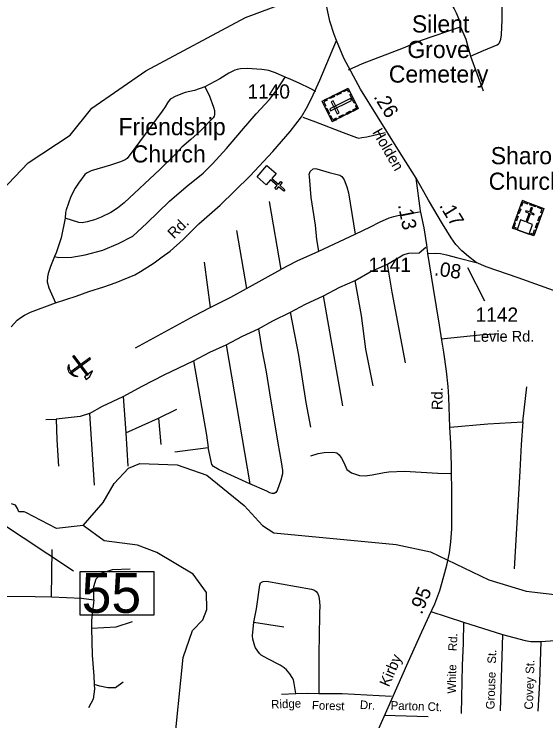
# Model space of a CAD drawing. Extents: x 2104537 to 2336408, y 34176 to 229611.
# Drawn here: x 2206373 to 2211019, y 67392 to 73572 of the extents above; entities that cross this region are included whole.
import ezdxf

# ---------------------------------------------------------------- set-up
doc = ezdxf.new("R2010")
doc.units = 0
for name, color, linetype in [('Exist Cultural Cemetery CELL', 7, 'Continuous'), ('Exist Cultural Cemetery Label', 7, 'Continuous'), ('Exist Cultural Church CELL', 7, 'Continuous'), ('Exist Cultural Church Label', 7, 'Continuous'), ('Exist Cultural Church with Cemetary CELL', 7, 'Continuous'), ('Exist Cultural Church with Cemetery Label', 7, 'Continuous'), ('Exist Geographical Quarry CELL', 7, 'Continuous'), ('Exist Hydrographic Creek Single Shore', 7, 'Continuous'), ('Exist Hydrographic Misc Water Feature', 7, 'Continuous'), ('Exist Road Non-System Type 51', 7, 'Continuous'), ('Exist Road Non-System Type 51 Label', 7, 'Continuous'), ('Exist Road Primary NC Attributed', 7, 'Continuous'), ('Exist Road Primary NC Label', 7, 'Continuous'), ('Exist Road Primary NC Mileage Hundredths English Label', 7, 'Continuous'), ('Exist Road Secondary Mileage Hundredths English Label', 7, 'Continuous'), ('Exist Road Secondary Structure Standard Bridge Number Label', 7, 'Continuous'), ('Exist Road Secondary Type 51 Attributed', 7, 'Continuous'), ('Exist Road Secondary Type 51 Label', 7, 'Continuous'), ('Exist Road Secondary Type 51 Number Label', 7, 'Continuous')]:
    doc.layers.add(name, color=color, linetype=linetype)

msp = doc.modelspace()

# ---------------------------------------------------------------- linework, layer by layer
at = {"layer": 'Exist Cultural Cemetery CELL'}
for points in [[(2209152.3, 72632.7), (2209063.3, 72810.7), (2209291.1, 72924.6), (2209380.1, 72746.5)], [(2209231.5, 72882.1), (2209192.8, 72862.7), (2209187.7, 72872.9), (2209226.4, 72892.3)], [(2209305.9, 72894.9), (2209295.6, 72889.8), (2209285.8, 72909.5), (2209249.6, 72891.4), (2209244.7, 72901.4), (2209291.1, 72924.6)], [(2209344.1, 72792.8), (2209306.2, 72868.7), (2209316.4, 72873.8), (2209354.3, 72797.9)], [(2209102.1, 72830.2), (2209107.1, 72820), (2209078.4, 72805.6), (2209096.5, 72769.4), (2209086.5, 72764.4), (2209063.3, 72810.8)], [(2209172.5, 72852.6), (2209133.8, 72833.3), (2209128.7, 72843.5), (2209167.5, 72862.8)], [(2209129.8, 72743.3), (2209138.1, 72726.6), (2209319.5, 72817.2), (2209311.2, 72833.9)], [(2209195, 72699.6), (2209211.7, 72707.9), (2209159, 72813.3), (2209142.3, 72804.9)], [(2209119.2, 72698.9), (2209096.1, 72745.3), (2209106.3, 72750.4), (2209129.4, 72704)], [(2209365.3, 72776.1), (2209355, 72770.9), (2209364.8, 72751.2), (2209328.7, 72733.2), (2209333.7, 72723.2), (2209380.1, 72746.4)], [(2209191.1, 72652), (2209186, 72662.2), (2209157.2, 72647.8), (2209139.1, 72684.1), (2209129.1, 72679.1), (2209152.3, 72632.7)], [(2209257.4, 72685.2), (2209218.7, 72665.8), (2209213.6, 72676), (2209252.3, 72695.3)], [(2209317.5, 72715.2), (2209278.8, 72695.8), (2209273.7, 72706), (2209312.5, 72725.4)]]:
    msp.add_lwpolyline(points, close=True, dxfattribs=at)
at = {"layer": 'Exist Cultural Church CELL'}
msp.add_lwpolyline([(2208661.1, 72178.9), (2208623.8, 72135.9), (2208681.3, 72085.9), (2208702.3, 72110.1), (2208714.3, 72099.6), (2208693.3, 72075.5), (2208738.7, 72036), (2208728.2, 72023.9), (2208682.8, 72063.4), (2208661.8, 72039.2), (2208649.8, 72049.7), (2208670.8, 72073.8), (2208613.3, 72123.8), (2208575.4, 72080.3), (2208495, 72150.2), (2208580.7, 72248.8)], close=True, dxfattribs=at)
at = {"layer": 'Exist Cultural Church with Cemetary CELL'}
for points in [[(2210813.4, 71941.2), (2211000.5, 71873.1), (2210913.5, 71633.8), (2210726.4, 71701.9)], [(2210798.6, 71900.5), (2210809.2, 71896.6), (2210820.2, 71926.8), (2210858.4, 71913), (2210862.2, 71923.4), (2210813.4, 71941.2)], [(2210766.9, 71687.2), (2210872.3, 71648.9), (2210903.2, 71734), (2210855.5, 71751.3), (2210883.4, 71827.9), (2210914.4, 71816.6), (2210918.1, 71827), (2210887.1, 71838.2), (2210901.6, 71877.9), (2210890.7, 71881.9), (2210876.2, 71842.2), (2210845.1, 71853.5), (2210841.4, 71843.2), (2210872.5, 71831.9), (2210844.6, 71755.3), (2210797.8, 71772.3)], [(2210883, 71915.8), (2210931.7, 71898.1), (2210927.8, 71887.4), (2210879.1, 71905.1)], [(2210985.7, 71832.4), (2210975.1, 71836.2), (2210986.1, 71866.5), (2210947.9, 71880.3), (2210951.7, 71890.8), (2211000.5, 71873.1)], [(2210773.2, 71830.8), (2210788, 71871.5), (2210798.7, 71867.6), (2210783.9, 71826.9)], [(2210750.2, 71767.6), (2210765, 71808.3), (2210775.7, 71804.4), (2210760.9, 71763.7)], [(2210950, 71767.6), (2210964.8, 71808.3), (2210975.5, 71804.4), (2210960.7, 71763.7)], [(2210757.5, 71690.6), (2210761.4, 71701.4), (2210740.7, 71708.9), (2210754.5, 71746.9), (2210744.1, 71750.7), (2210726.3, 71701.9)], [(2210927.5, 71705.6), (2210942.3, 71746.3), (2210953, 71742.4), (2210938.2, 71701.7)], [(2210882.3, 71645.2), (2210886.3, 71655.9), (2210906.9, 71648.4), (2210920.7, 71686.4), (2210931.2, 71682.6), (2210913.5, 71633.8)]]:
    msp.add_lwpolyline(points, close=True, dxfattribs=at)
at = {"layer": 'Exist Geographical Quarry CELL'}
for points in [[(2207019.6, 70417.5), (2207010.9, 70411.1), (2206884.7, 70580.9), (2206893.4, 70587.3)], [(2207040.3, 70557.9), (2207033.8, 70566.6), (2206864, 70440.4), (2206870.5, 70431.8)], [(2206928.4, 70404.8), (2206920.7, 70403.8), (2206914.7, 70403.3), (2206905.1, 70404.2), (2206897.3, 70406.4), (2206885.7, 70411.9), (2206872.6, 70420), (2206862.2, 70430.2), (2206854.7, 70439.7), (2206849.8, 70450.7), (2206845.8, 70463.9), (2206844.8, 70473.5), (2206845.1, 70484.8), (2206847.5, 70496.9), (2206850.6, 70507.2), (2206851.3, 70492), (2206852.6, 70482.1), (2206854.4, 70474.6), (2206859.3, 70462), (2206864.4, 70450.9), (2206868.5, 70443.6), (2206879, 70432.3), (2206887.9, 70423.4), (2206898.7, 70416.2), (2206909.8, 70410.8), (2206921.1, 70406.9)], [(2206987.1, 70399.2), (2207002.3, 70378.1), (2207034.5, 70404.1), (2207057.3, 70453.6)]]:
    msp.add_lwpolyline(points, close=True, dxfattribs=at)
at = {"layer": 'Exist Hydrographic Creek Single Shore'}
msp.add_lwpolyline([(2206976, 69099), (2206742.8, 69074), (2206474.8, 69213.7), (2206460.9, 69219), (2206412.6, 69220.8), (2206403.6, 69247.6), (2206385.7, 69278), (2206350, 69288.8)], dxfattribs=at)
at = {"layer": 'Exist Hydrographic Misc Water Feature'}
for points in [[(2205719.8, 71275.4), (2205843.9, 71417.4), (2206263.8, 72026), (2206496, 72270.9), (2206860.9, 72513.2), (2207050.8, 72749), (2207522.9, 73077.9), (2208394.9, 73543.3), (2209201, 73846)], [(2206976, 69099), (2207149.9, 69302.3), (2207247.9, 69467.8), (2207371.9, 69603.2), (2207472, 69643.9), (2207797, 69631), (2208056, 69540.8), (2208383.1, 69275.3), (2208542, 69101.6), (2208643.1, 69037.4), (2209709.9, 68934.8), (2210009.9, 68869.9), (2210519.9, 68623.9), (2210845.9, 68525.7), (2211196, 68486.2), (2212393, 68843.7), (2212735.1, 68863.4), (2214493, 68767.1), (2214743.2, 68778.8), (2215017.1, 68898.1), (2215158, 68990.6), (2215740.1, 69192.6), (2216780.1, 69451.4)], [(2207764, 67112.1), (2207849.9, 67947), (2207931.9, 68181.6), (2208023, 68275), (2208056, 68366.3), (2208055, 68513.9), (2207936.9, 68673.7), (2207619, 68863.5), (2207451.9, 68929.1), (2207159.9, 68967.5), (2206976, 69099)]]:
    msp.add_lwpolyline(points, dxfattribs=at)
at = {"layer": 'Exist Road Non-System Type 51'}
for p, q in [((2210359.5, 73203.6), (2210471.4, 72901.6)), ((2208599.7, 71933.9), (2208704.5, 71340.5)), ((2208316.5, 71680.9), (2208401.7, 71172.4)), ((2209034.9, 71498.2), (2209353.1, 71649.5)), ((2208033.3, 71404.3), (2208086.3, 71005.4)), ((2208401.7, 71172.4), (2208704.5, 71340.5)), ((2209244.1, 70146.1), (2209075, 71108.7)), ((2208225.6, 70681.1), (2208431.1, 69463.6)), ((2210816.8, 70005.9), (2210852.9, 70311.9)), ((2207324.5, 70227.4), (2207348.2, 69911.7)), ((2207632.8, 70038.7), (2207793.8, 70116.6)), ((2206650.7, 70028.1), (2206738.6, 70029)), ((2207032.3, 70080.1), (2207071, 69452.8)), ((2207348.2, 69911.7), (2207632.8, 70038.7)), ((2207632.8, 70038.7), (2207653.3, 69809)), ((2207348.2, 69911.7), (2207365.2, 69618)), ((2207776.1, 69744.3), (2208067.5, 69783.6)), ((2206698, 68476), (2206705, 68891.3)), ((2210012.3, 68348.5), (2210298.2, 68256.4)), ((2208466.9, 68254), (2208729.5, 68214.8)), ((2210298.2, 68256.4), (2210640.3, 68148.1)), ((2210640.3, 68148.1), (2210618.2, 67480.3)), ((2208707.7, 67626.7), (2208833.8, 67631.8)), ((2209606, 67442.7), (2209990, 67430.7))]:
    msp.add_line(p, q, dxfattribs=at)
for points in [[(2210359.5, 73203.6), (2210473.6, 73255.5), (2210592.3, 73302.4), (2210605.6, 73311.4), (2210613.7, 73321.7), (2210625.5, 73353.6), (2210632.1, 73391.6), (2210635.6, 73521.4), (2210635.7, 73713.7), (2210641.7, 73805.7), (2210639, 73836.3), (2210633.8, 73853.5), (2210627.8, 73867.3), (2210601.9, 73901.6), (2210589.6, 73909.7), (2210577.8, 73909.6), (2210531.8, 73891.5), (2210485.8, 73867.5), (2210437.9, 73851.7), (2210339.5, 73821.7), (2210269.7, 73805.7), (2210229.8, 73793.7), (2210173.8, 73781.9), (2210135.7, 73765.6)], [(2210135.7, 73765.6), (2210140.1, 73739.9), (2210147.6, 73719.8), (2210203.5, 73641.9), (2210217.9, 73619.7), (2210235.6, 73583.9), (2210258.1, 73527), (2210271.6, 73459.9)], [(2209293.3, 73086.3), (2209415.4, 73140.4), (2209775.6, 73278.2), (2209931.4, 73344), (2210271.6, 73459.9)], [(2210271.6, 73459.9), (2210319.7, 73353.9), (2210359.5, 73203.6)], [(2208740.1, 73022), (2208656.3, 73059.3), (2208622, 73071.1), (2208598.2, 73078.7), (2208538.1, 73087.8), (2208408, 73096.2), (2208351.8, 73093.3), (2208322.2, 73089), (2208300.1, 73080.9), (2208248.4, 73056), (2208169.1, 73007), (2208039.7, 72935.3)], [(2206726.9, 71452.6), (2206762.1, 71444.8), (2206876.7, 71448.1), (2206994.8, 71468.4), (2207146.5, 71508.8), (2207284.7, 71566.2), (2207409.5, 71630.3), (2207530.9, 71745), (2207729.8, 71937.2), (2207874.8, 72062), (2208023.2, 72180.1), (2208107.4, 72264.4), (2208228.8, 72396), (2208360.3, 72551.1), (2208488.5, 72699.6), (2208603.1, 72824.4), (2208670.5, 72912.1), (2208740.1, 73022)], [(2209009.1, 72895.6), (2208960.1, 72923.2), (2208863.5, 72970), (2208791.3, 72999.2), (2208740.1, 73022)], [(2208039.7, 72935.3), (2207948.2, 72904.3), (2207868.5, 72887.1), (2207786.9, 72854.2), (2207737.5, 72828.6), (2207711.6, 72797.3), (2207692.2, 72760.9), (2207666.6, 72724.7), (2207418.9, 72387.3), (2207359.7, 72311), (2207344.1, 72299.1), (2207302.4, 72279.9), (2207214.5, 72250.8), (2207047.2, 72200.5), (2207004.5, 72181), (2206991.5, 72169.8), (2206934.6, 72095.1), (2206905.2, 72050.7), (2206868, 71976.3), (2206826.5, 71862.3), (2206822.1, 71837.8), (2206818.8, 71787.6)], [(2208039.7, 72935.3), (2208076.7, 72863.7), (2208116, 72758.3), (2208124.3, 72730.3), (2208123.6, 72692.2), (2208119.5, 72680.5), (2208111.3, 72666.2), (2208000.9, 72552.9), (2207918, 72475.7), (2207839.3, 72408.4), (2207773.6, 72338.1), (2207645.2, 72212.3), (2207333.2, 71922.4), (2207275.5, 71875.6), (2207218, 71837), (2207132.6, 71797.7), (2207074.8, 71774.8), (2207011.1, 71756), (2206967, 71747.7), (2206937.5, 71750.6), (2206818.8, 71787.6)], [(2208895.8, 72670.5), (2209006.3, 72631.6), (2209247.2, 72536.4), (2209363.8, 72493.5), (2209386, 72487.8), (2209411.7, 72493.9), (2209453.8, 72498.6), (2209615.3, 72536.2)], [(2209034.9, 71498.2), (2209017.6, 71601.9), (2209006.2, 71727.7), (2208967.6, 71969.3), (2208952.4, 72153.6), (2208951.4, 72169.1), (2208959.2, 72195.2), (2208986.9, 72219.9), (2209004.3, 72222.8), (2209018.7, 72219.6), (2209125, 72187.1), (2209219.4, 72163.9), (2209235.6, 72153.8), (2209245.5, 72142.1), (2209257.9, 72122.5), (2209280.4, 72062.7), (2209293.2, 72010.9), (2209353.1, 71649.5)], [(2209353.1, 71649.5), (2209486.6, 71712.9), (2209566.1, 71753.7), (2209649.8, 71790.5), (2209689.8, 71803.5), (2209725.4, 71811.6), (2209914.9, 71842.1)], [(2206818.8, 71787.6), (2206784.7, 71617.4), (2206740.8, 71485.7), (2206726.9, 71452.6)], [(2209634.2, 71386.6), (2209771.5, 71466), (2209789.4, 71474.1), (2209821.7, 71483), (2209911.3, 71483.6), (2209971, 71534.3)], [(2206726.9, 71452.6), (2206690.3, 71365.9), (2206668.8, 71305), (2206663.9, 71275.5), (2206662.1, 71232.3), (2206674.8, 71177.9), (2206733.3, 71047.2)], [(2208704.5, 71340.5), (2208707.1, 71341.9), (2208845.7, 71413.9), (2209034.9, 71498.2)], [(2209351.9, 71243.4), (2209484.9, 71318.9), (2209634.2, 71386.6)], [(2209791.7, 70522.3), (2209677, 71141), (2209634.2, 71386.6)], [(2209075, 71108.7), (2209218.5, 71184), (2209351.9, 71243.4)], [(2209510, 70323.1), (2209446.2, 70641.2), (2209407.3, 70936.2), (2209351.9, 71243.4)], [(2208086.3, 71005.4), (2208267.1, 71097.7), (2208401.7, 71172.4)], [(2208786.8, 70965.3), (2208920, 71034.5), (2209075, 71108.7)], [(2207433.8, 70654.4), (2207946.7, 70934.2), (2208086.3, 71005.4)], [(2208508.1, 70820.4), (2208633.5, 70891.4), (2208786.8, 70965.3)], [(2208964, 69961.2), (2208925.5, 70176.9), (2208859, 70590.2), (2208786.8, 70965.3)], [(2208225.6, 70681.1), (2208367.1, 70754.9), (2208508.1, 70820.4)], [(2208508.1, 70820.4), (2208538.4, 70638.7), (2208576.3, 70445.1), (2208604.3, 70261.5), (2208677.5, 69820.1), (2208707.1, 69656.5), (2208717.8, 69580.8), (2208717.6, 69553.6), (2208703.1, 69496.4), (2208672.1, 69406.2), (2208658.4, 69390), (2208644.4, 69379.8), (2208628.3, 69379.5), (2208608.4, 69385.4), (2208582.1, 69399.4), (2208431.1, 69463.6)], [(2210104.8, 70732.2), (2210443.1, 70768), (2210609, 70779.9)], [(2207941.4, 70540.3), (2208082.3, 70617.6), (2208225.6, 70681.1)], [(2207324.5, 70227.4), (2207491.6, 70319.3), (2207684.5, 70419.3), (2207941.4, 70540.3)], [(2207941.4, 70540.3), (2208052.6, 69891.5), (2208067.5, 69783.6)], [(2207032.3, 70080.1), (2207146.3, 70142.9), (2207324.5, 70227.4)], [(2207032.3, 70080.1), (2206950.4, 70052.2), (2206738.6, 70029)], [(2206738.6, 70029), (2206746.7, 69849.1), (2206761.3, 69619.2)], [(2210182.8, 69960), (2210510.7, 69988.2), (2210816.8, 70005.9)], [(2210816.8, 70005.9), (2210802.9, 69810), (2210792.8, 69575.9), (2210742.5, 68721.9)], [(2208431.1, 69463.6), (2208163.8, 69588.5), (2208113.5, 69616.1), (2208099.4, 69634.1), (2208067.5, 69783.6)], [(2208964.7, 69709.2), (2209028.4, 69730), (2209080.4, 69738.5), (2209158.6, 69741.3), (2209178.5, 69739.6), (2209193.2, 69735.3), (2209214.2, 69718.5), (2209233, 69688.3), (2209253.6, 69650.5), (2209281, 69590.3), (2209320.4, 69561.3), (2209390.9, 69538), (2209440.7, 69534.4), (2209500.9, 69543.1), (2209606.6, 69564.3), (2209648, 69569.4), (2209784.3, 69576.3), (2210074.6, 69559.2), (2210186.5, 69556.4)], [(2207068.9, 68451.1), (2207068.9, 68565.8), (2207089.2, 68633.2), (2207143.1, 68687.2), (2207230.8, 68714.2), (2207385.9, 68720.9)], [(2208466.9, 68254), (2208489.4, 68370.3), (2208519, 68578.4), (2208525.7, 68598.3), (2208535, 68604.7), (2208549.5, 68609.7), (2208578.8, 68613), (2208971.8, 68543.5), (2208996.5, 68535.1), (2209012.1, 68523.7), (2209024.2, 68508), (2209032, 68487.8), (2209038.8, 68462.1), (2209043.4, 68398), (2209040.3, 68336.1), (2209038.4, 68122.2), (2209033.8, 67998.3), (2209033.9, 67630.2)], [(2205904, 68484.1), (2206556.4, 68478.1), (2206698, 68476)], [(2206698, 68476), (2206961, 68464.6), (2207068.9, 68451.1)], [(2207068.9, 68451.1), (2207048.7, 68268.9), (2207048.7, 68201.5)], [(2207048.7, 68201.5), (2207156.6, 68208.2), (2207264.5, 68215), (2207406.1, 68262.2)], [(2208833.8, 67631.8), (2208821, 67718), (2208812.8, 67749.3), (2208802.4, 67771.5), (2208780.7, 67803.7), (2208753.4, 67837.1), (2208731.2, 67856.8), (2208697.1, 67878.5), (2208590.3, 67933.4), (2208530.9, 67967.6), (2208518, 67980.4), (2208480.9, 68030), (2208474.9, 68043.9), (2208458.4, 68105.9), (2208454.1, 68135.8), (2208466.9, 68254)], [(2210298.2, 68256.4), (2210296.3, 68070.1), (2210288.3, 67876.4), (2210280.2, 67456.3)], [(2207048.7, 68201.5), (2207055.4, 67965.4), (2207068.9, 67783.2), (2207073.3, 67709.7)], [(2210640.3, 68148.1), (2210837.7, 68094.1), (2210888.7, 68084.9), (2210974.4, 68085.9)], [(2210974.4, 68085.9), (2210962.3, 67729.9), (2210948.2, 67476.2)], [(2210974.4, 68085.9), (2211098.6, 68095.7), (2211232.2, 68101.9), (2211243, 68100.1), (2211267.4, 68089.8), (2211278.3, 68075.8), (2211284.3, 68063.9), (2211292.5, 68028), (2211291, 68000.4), (2211294.5, 67909.8), (2211286.2, 67567.8), (2211286.5, 67479.9)], [(2207073.3, 67709.7), (2207075.7, 67668.5), (2207062.2, 67580.8), (2207021.7, 67506.6)], [(2207325.2, 67729.2), (2207257.8, 67682), (2207190.3, 67682), (2207122.9, 67695.5), (2207073.3, 67709.7)], [(2208833.8, 67631.8), (2208937.8, 67633), (2209033.9, 67630.2)], [(2209033.9, 67630.2), (2209238, 67630.2), (2209669.9, 67606.8)]]:
    msp.add_lwpolyline(points, dxfattribs=at)
at = {"layer": 'Exist Road Primary NC Attributed'}
for points in [[(2209189.7, 73341.3), (2209169.8, 73395.1), (2209131.4, 73510.3), (2209091.3, 73706.4), (2209081.4, 73804.6), (2209055.5, 73978.4)], [(2209884.6, 72136.7), (2209725.2, 72392.3), (2209547, 72677.7), (2209400.2, 72915), (2209253.3, 73188.5), (2209189.7, 73341.3)], [(2210409.4, 71401.1), (2210344.2, 71452.8), (2210285.9, 71501), (2210231.1, 71557.6), (2210192.2, 71616), (2210116.3, 71739.7), (2209994.3, 71946.6), (2209884.6, 72136.7)], [(2212059.1, 70804), (2211934.1, 70864.2), (2211849.8, 70896.6), (2211722.6, 70939), (2211501.7, 71018.6), (2211264.9, 71098.1), (2211086.4, 71156.5), (2210775.4, 71266.1), (2210496.2, 71363.3), (2210409.4, 71401.1)]]:
    msp.add_lwpolyline(points, dxfattribs=at)
at = {"layer": 'Exist Road Secondary Structure Standard Bridge Number Label'}
msp.add_line((2206177.6, 69177.4), (2206892.7, 68704.9), dxfattribs=at)
msp.add_lwpolyline([(2206949.9, 68698.9), (2207594, 68698.9), (2207594, 68316.6), (2206949.9, 68316.6)], close=True, dxfattribs=at)
at = {"layer": 'Exist Road Secondary Type 51 Attributed'}
for points in [[(2206347.7, 70836.8), (2206375, 70871), (2206399.1, 70895.5), (2206432.7, 70919.8), (2206464.2, 70940.2), (2206515.6, 70966.4), (2206733.3, 71047.2), (2206914.9, 71105), (2207026.3, 71146.2), (2207155.7, 71187.6), (2207265.3, 71224.9), (2207426.7, 71292.3), (2207476.8, 71320.2), (2207597.7, 71396.3), (2207666.9, 71449.1), (2207735.5, 71500.2), (2207848.4, 71602.7), (2207986.2, 71737.5), (2208173.7, 71902.5), (2208431.3, 72155.6), (2208634.6, 72370.3), (2208783.7, 72546.6), (2208883.1, 72673.2), (2208928.3, 72750), (2208971.2, 72833.7), (2209043.8, 72994.7), (2209189.7, 73341.3)], [(2209988.6, 71478.9), (2209978.4, 71555.3), (2209955.5, 71702.1), (2209924.9, 71853), (2209884.6, 72136.7)], [(2209501.3, 67193.1), (2209640, 67509.3), (2209804.5, 67878.8), (2209920.6, 68138.5), (2209999.6, 68311.1), (2210048, 68414.4), (2210091.5, 68532.1), (2210128.6, 68656.3), (2210154.4, 68754.7), (2210177, 68861.5), (2210188.3, 68958.3), (2210196.3, 69071.3), (2210196.3, 69229.4), (2210196.3, 69353.6), (2210193.1, 69623.3), (2210188.3, 69816.9), (2210178.6, 69960.5), (2210171, 70222.6), (2210165.7, 70314.6), (2210151.6, 70448.9), (2210126.9, 70617.1), (2210111, 70721.4), (2210089.8, 70852.2), (2210036.7, 71171.5), (2209988.6, 71478.9)], [(2209988.6, 71478.9), (2210054.4, 71481.1), (2210096.8, 71479.3), (2210149.8, 71468.7), (2210248.8, 71442.2), (2210409.4, 71401.1)]]:
    msp.add_lwpolyline(points, dxfattribs=at)
at = {"layer": 'Exist Road Secondary Type 51 Number Label'}
msp.add_line((2210334, 71357.7), (2210483, 71065.4), dxfattribs=at)

# ---------------------------------------------------------------- texts
at = {"layer": 'Exist Cultural Cemetery Label'}
for s, p in [('Silent', (2209848.5, 73411.6)), ('Grove', (2209808.7, 73188.6)), ('Cemetery', (2209646.8, 72973.3))]:
    msp.add_text(s, height=150, dxfattribs=at).set_placement(p)
at = {"layer": 'Exist Cultural Church Label'}
for s, p in [('Friendship', (2207285, 72513.3)), ('Church', (2207400, 72274.9))]:
    msp.add_text(s, height=150, dxfattribs=at).set_placement(p)
at = {"layer": 'Exist Cultural Church with Cemetery Label'}
for s, p in [('Sharon', (2210537.4, 72259.8)), ('Church', (2210519.2, 72036.2))]:
    msp.add_text(s, height=150, dxfattribs=at).set_placement(p)
at = {"layer": 'Exist Road Non-System Type 51 Label'}
for s, rotation, p in [('Rd.', 87.63581, (2210239.9, 68000.5)), ('St.', 88.10842, (2210582.5, 67890.8)), ('White ', 88.89628, (2210231.9, 67629.2)), ('Covey St.', 88.05211, (2210904.9, 67489.6)), ('Grouse', 88.10842, (2210569.3, 67491.2)), ('Ridge ', 2.32312, (2208619.8, 67498.4)), ('Forest', 358.30991, (2208973.6, 67492)), ('Dr.', 356.89713, (2209392.1, 67496.4)), ('Parton Ct.', 358.2116, (2209661.4, 67490.2))]:
    msp.add_text(s, height=75, rotation=rotation, dxfattribs=at).set_placement(p)
at = {"layer": 'Exist Road Primary NC Label'}
msp.add_text('Holden', height=95, rotation=300.00623, dxfattribs=at).set_placement((2209500, 72539.7))
at = {"layer": 'Exist Road Primary NC Mileage Hundredths English Label'}
for s, rotation, p in [('.26', 301.74813, (2209510, 72849.5)), ('.17', 301.55045, (2210083.3, 71898.3))]:
    msp.add_text(s, height=125, rotation=rotation, dxfattribs=at).set_placement(p)
at = {"layer": 'Exist Road Secondary Mileage Hundredths English Label'}
for s, rotation, p in [('.13', 281.19875, (2209725.8, 71904.2)), ('.08', 351.70847, (2210038.9, 71289.2)), ('.95', 67.37943, (2209934.4, 68316.1))]:
    msp.add_text(s, height=125, rotation=rotation, dxfattribs=at).set_placement(p)
at = {"layer": 'Exist Road Secondary Structure Standard Bridge Number Label'}
msp.add_text('55', height=350, dxfattribs=at).set_placement((2206962.4, 68336.4))
at = {"layer": 'Exist Road Secondary Type 51 Label'}
for s, rotation, p in [('Rd.', 45.02718, (2207768.7, 71601.6)), ('Levie Rd.', 0.11439, (2210381, 70706.9)), ('Rd.', 89.69557, (2210115.7, 70109.9)), ('Kirby', 66.56812, (2209647.3, 67682.7))]:
    msp.add_text(s, height=95, rotation=rotation, dxfattribs=at).set_placement(p)
at = {"layer": 'Exist Road Secondary Type 51 Number Label'}
for s, p in [('1140', (2208411.1, 72833.4)), ('1141', (2209468.5, 71317.6)), ('1142', (2210404.6, 70881.8))]:
    msp.add_text(s, height=125, dxfattribs=at).set_placement(p)

doc.saveas('drawing.dxf')
